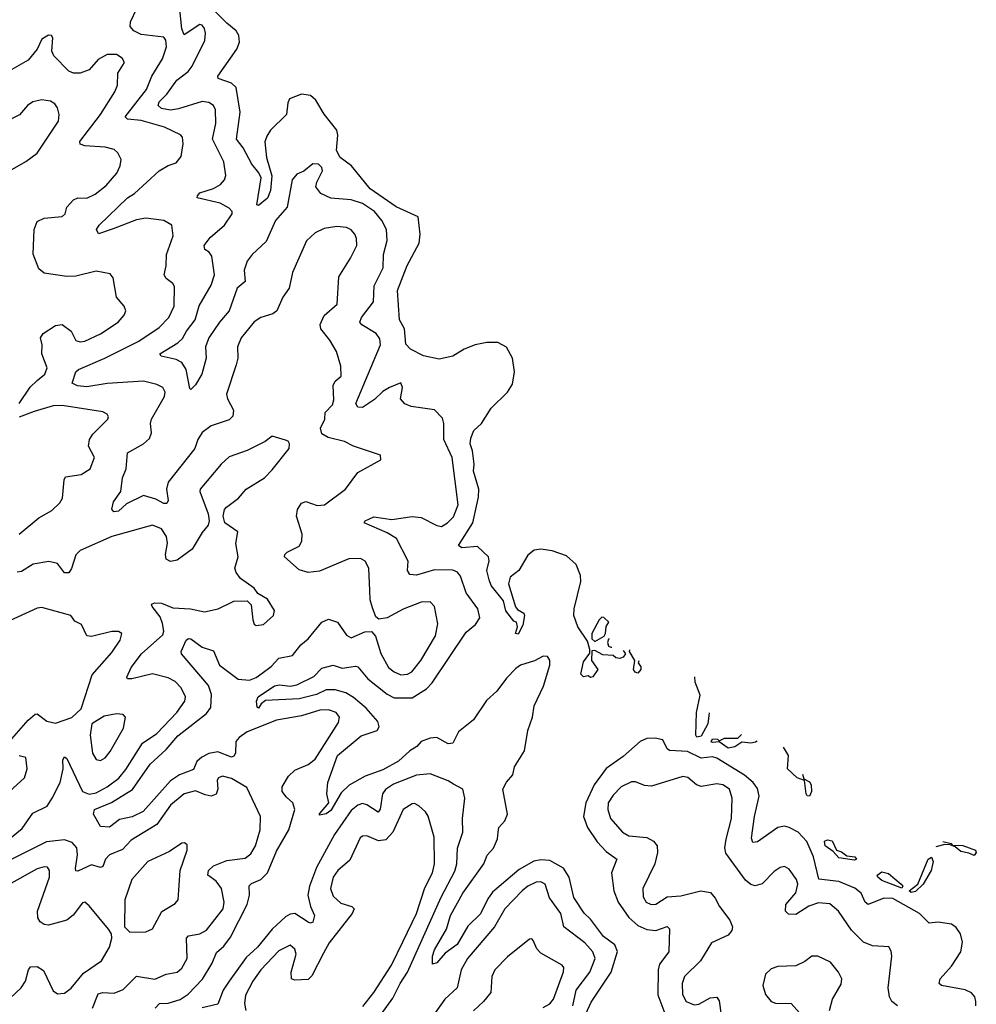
# Model space of a CAD drawing. Extents: x 1771496 to 1971148, y 471553 to 643630.
# Tile 608 of 656: x 1896097 to 1900334, y 616302 to 620665. Entities that reach past the tile are written whole.
import ezdxf

# ---------------------------------------------------------------- set-up
doc = ezdxf.new("R2010")
doc.units = 0

msp = doc.modelspace()

# ---------------------------------------------------------------- linework, layer by layer
at = {"layer": '0CON10XD'}
for points in [[(1898770.1, 617870.4), (1898780, 617855), (1898770.4, 617839.6), (1898755, 617834.4), (1898736.9, 617836.9), (1898725, 617847.5), (1898680.6, 617850.6), (1898645, 617870), (1898631.7, 617868.3), (1898630, 617825), (1898657.5, 617785), (1898635, 617752.5), (1898625, 617750), (1898615, 617757.5), (1898595, 617752.5), (1898582.5, 617765), (1898595, 617820), (1898621.7, 617858.3), (1898622.5, 617875), (1898611.7, 617911.7), (1898568.8, 617975), (1898551.2, 618025), (1898553.4, 618055), (1898583.2, 618175), (1898581.5, 618201.5), (1898561.2, 618251.2), (1898518.6, 618288.6), (1898455, 618311.9), (1898405, 618318.9), (1898375.4, 618314.6), (1898347.5, 618292.5), (1898308, 618225), (1898270, 618195), (1898262.5, 618165), (1898293.4, 618063.4), (1898301.5, 618051.5), (1898330.5, 618035), (1898333.6, 618025), (1898325, 617982.5), (1898305, 617942), (1898293.8, 617945), (1898302.5, 617975), (1898297.5, 617995), (1898285, 618000), (1898250, 618045), (1898239.8, 618089.8), (1898185, 618157.5), (1898176.6, 618183.4), (1898165.8, 618225), (1898177, 618267), (1898173.3, 618285), (1898125, 618330), (1898054.7, 618324.7), (1898040, 618335), (1898104.8, 618435), (1898128.8, 618548.8), (1898130.3, 618585), (1898106.7, 618665), (1898110.5, 618695), (1898103.3, 618755), (1898091.8, 618785), (1898095, 618810), (1898109.2, 618845), (1898142, 618875), (1898185, 618944), (1898258.1, 619015), (1898280.3, 619049.7), (1898288.5, 619105), (1898280, 619165), (1898253.2, 619213.2), (1898214.6, 619234.6), (1898165.4, 619234.6), (1898115, 619224.5), (1898065, 619205.6), (1898015.4, 619174.6), (1897955, 619160.5), (1897885, 619175.5), (1897827.5, 619205), (1897806.8, 619226.8), (1897801.8, 619295), (1897779.2, 619335), (1897770.5, 619465), (1897813.6, 619576.4), (1897867.1, 619675), (1897870.8, 619715), (1897861.4, 619791.4), (1897765, 619835.3), (1897650, 619915), (1897567.1, 620017.1), (1897516.7, 620055), (1897500.3, 620085), (1897506, 620154), (1897501.7, 620175), (1897445, 620245.7), (1897408.4, 620308.4), (1897385, 620328.5), (1897344.5, 620335.5), (1897292.5, 620315), (1897283.9, 620296.1), (1897278, 620245), (1897208.2, 620175), (1897191, 620149), (1897183.1, 620123.1), (1897190.2, 620055), (1897213.1, 619973.1), (1897208.1, 619908.1), (1897195, 619874.5), (1897155, 619841.2), (1897147.5, 619845), (1897166.1, 619965), (1897156.8, 619986.8), (1897124.7, 620025), (1897086.7, 620096.7), (1897056.6, 620135), (1897073.8, 620255), (1897055.3, 620365), (1897035, 620383.1), (1896976.2, 620405), (1896974.4, 620414.4), (1897059.4, 620535), (1897070, 620565), (1897068.2, 620595), (1897056.3, 620616.3), (1897015, 620649.5), (1896872.1, 620795)], [(1897279.4, 617219.4), (1897260, 617245), (1897258.9, 617265), (1897287.5, 617312.5), (1897315, 617340.3), (1897375, 617364.1), (1897405, 617388.5), (1897509.3, 617550.7), (1897513.6, 617575), (1897499.2, 617595), (1897465, 617606.2), (1897425.9, 617605.9), (1897345, 617580.3), (1897235, 617561.2), (1897105, 617509.3), (1897069.6, 617485), (1897055, 617466.7), (1897052.1, 617415), (1897045, 617400.9), (1897035, 617396.9), (1896975, 617421.1), (1896935, 617413.2), (1896903, 617397), (1896881.5, 617378.5), (1896867.5, 617342.5), (1896805, 617319.1), (1896765, 617291.8), (1896643.5, 617156.5), (1896595, 617133), (1896539.5, 617120.5), (1896495, 617087.7), (1896455, 617090), (1896424.5, 617145), (1896428.5, 617165), (1896504.2, 617195.9), (1896596.1, 617253.9), (1896674.5, 617365.5), (1896745, 617431.1), (1896797.7, 617492.3), (1896925, 617590.4), (1896942.9, 617617.1), (1896947, 617675), (1896933.6, 617715), (1896813.6, 617855), (1896811.8, 617865), (1896835, 617915.8), (1896845, 617923.3), (1896855, 617920.9), (1896905, 617883.9), (1896955, 617868.9), (1896981.6, 617805), (1897065, 617743.4), (1897115, 617738.7), (1897145, 617749.6), (1897171.3, 617768.7), (1897210.9, 617799.1), (1897245, 617835.4), (1897305, 617847.5), (1897341.5, 617895), (1897375, 617921.1), (1897434.6, 617995.4), (1897465, 618009.4), (1897505, 617995.6), (1897545, 617938.1), (1897565, 617926.5), (1897625, 617952.5), (1897655, 617954.2), (1897673.1, 617933.1), (1897697.1, 617857.1), (1897730, 617795), (1897755, 617775.4), (1897785, 617762.7), (1897815, 617764.7), (1897834, 617776), (1897873.2, 617825), (1897939.2, 617935), (1897948.5, 617988.5), (1897934.3, 618065), (1897915, 618085.6), (1897875, 618083.6), (1897795, 618053.4), (1897725, 618013.9), (1897688.1, 618008.1), (1897675, 618018.8), (1897659.3, 618059.3), (1897650, 618095), (1897648.4, 618135), (1897643.6, 618235), (1897626.9, 618265), (1897606.9, 618276.9), (1897555, 618275.3), (1897425, 618221.2), (1897375.4, 618215.4), (1897335, 618227.1), (1897270, 618285), (1897270.8, 618295), (1897282, 618305), (1897335, 618332.5), (1897347.1, 618355), (1897348.5, 618385), (1897323.1, 618465), (1897327.5, 618495), (1897345, 618522.5), (1897365, 618530.6), (1897415, 618511.8), (1897447.5, 618515), (1897540.5, 618585), (1897595, 618659.2), (1897696.2, 618715), (1897695, 618736), (1897575.4, 618775.4), (1897536, 618796), (1897463.5, 618813.5), (1897435, 618830), (1897428.6, 618855), (1897447.8, 618895), (1897450.3, 618925), (1897482.1, 618957.9), (1897489.1, 618980.9), (1897485.3, 619044.7), (1897495, 619062.9), (1897520.6, 619085), (1897519.4, 619129.4), (1897499.5, 619195), (1897470.4, 619245), (1897431.2, 619295), (1897428.5, 619315), (1897445, 619354.2), (1897503.1, 619405), (1897510, 619525), (1897562.3, 619607.7), (1897589.6, 619665), (1897589.2, 619695), (1897581.8, 619715), (1897565, 619733.5), (1897545, 619743.8), (1897501.5, 619748.5), (1897445, 619739.6), (1897405, 619720.5), (1897367.1, 619685), (1897305.6, 619545), (1897290.5, 619475), (1897262.9, 619435), (1897235.3, 619374.7), (1897217.9, 619362.1), (1897165, 619345.4), (1897135, 619326.2), (1897077.3, 619255), (1897062.2, 619215), (1897062.7, 619165), (1897055.7, 619135.7), (1897012.5, 619005), (1897016.7, 618985), (1897043.3, 618935), (1897041.7, 618908.3), (1897025, 618891.5), (1896945.3, 618864.7), (1896904.8, 618835.2), (1896886.2, 618805), (1896873.1, 618765), (1896754.7, 618615.3), (1896747.5, 618585), (1896754.4, 618535), (1896749.1, 618520.9), (1896735, 618521.1), (1896699.9, 618539.9), (1896645, 618556.5), (1896570.3, 618519.7), (1896535, 618486.9), (1896514, 618484), (1896505.5, 618495.5), (1896512.1, 618527.9), (1896545.4, 618575), (1896552.4, 618635), (1896568.5, 618675), (1896574.8, 618745.2), (1896645.5, 618785), (1896671.5, 618808.5), (1896680.4, 618835), (1896675.9, 618875), (1896680.3, 618895), (1896737.7, 618995), (1896741.5, 619015), (1896730.8, 619035), (1896705, 619048.5), (1896645, 619063.9), (1896485, 619053.2), (1896395, 619038.9), (1896352.7, 619042.7), (1896330, 619055), (1896345.4, 619104.6), (1896357.1, 619115), (1896473.5, 619165), (1896625, 619240.3), (1896715, 619300.9), (1896756.8, 619345), (1896781.5, 619395), (1896783.1, 619483.1), (1896775, 619496), (1896745, 619518), (1896736.9, 619535), (1896746.2, 619575), (1896747.1, 619625), (1896777, 619707), (1896770.8, 619755), (1896735, 619775.3), (1896655, 619785.8), (1896615, 619778.1), (1896511.2, 619738.8), (1896446.2, 619716.2), (1896437.5, 619735), (1896449.4, 619755), (1896575, 619875.3), (1896604.8, 619895.2), (1896715, 619994.6), (1896755, 620019.5), (1896789.6, 620030.4), (1896811.9, 620058.1), (1896821.2, 620115), (1896817.5, 620145), (1896809.2, 620155), (1896738.9, 620188.9), (1896635, 620218.4), (1896575, 620224), (1896564.7, 620234.7), (1896658.7, 620355), (1896681.8, 620415), (1896728.9, 620491.1), (1896747.3, 620545), (1896744.5, 620574.5), (1896735, 620588), (1896635, 620598.7), (1896601.9, 620615), (1896586.4, 620635), (1896587.5, 620655), (1896615.3, 620715)], [(1898215.9, 617065), (1898219.6, 617085), (1898245.5, 617115), (1898257.1, 617145), (1898236.9, 617255), (1898253.1, 617286.9), (1898280.9, 617319.1), (1898289.1, 617355), (1898332.9, 617425), (1898347.3, 617515), (1898369.1, 617575), (1898376, 617624), (1898417.7, 617712.3), (1898445.4, 617805), (1898445, 617827.5), (1898435, 617843.8), (1898415, 617844.3), (1898376.5, 617823.5), (1898315, 617804.4), (1898295, 617789.5), (1898253.2, 617746.8), (1898210.6, 617689.4), (1898165, 617647.8), (1898107.1, 617562.9), (1898040, 617510), (1898015, 617458.9), (1897995, 617456.9), (1897945, 617484.1), (1897915, 617481.9), (1897875, 617466.9), (1897855.9, 617444.1), (1897825, 617425.9), (1897775, 617379.7), (1897705, 617341.2), (1897627.1, 617312.9), (1897556.4, 617273.6), (1897521, 617239), (1897475, 617160.8), (1897455, 617146.2), (1897425, 617140), (1897425, 617146.7), (1897465.7, 617194.3), (1897456.9, 617235), (1897461.8, 617285), (1897504.9, 617405.1), (1897608.9, 617491.1), (1897680.8, 617515), (1897688.6, 617531.4), (1897683.8, 617555), (1897631.8, 617615), (1897575, 617662.2), (1897541.6, 617681.6), (1897495, 617695.6), (1897455, 617695.7), (1897411.8, 617675), (1897335, 617655.5), (1897185, 617648.2), (1897166.7, 617633.3), (1897155, 617614.4), (1897148.3, 617618.3), (1897146.4, 617645), (1897153.8, 617665), (1897225, 617713.8), (1897248.2, 617718.2), (1897295, 617711.8), (1897325, 617718.4), (1897400, 617755), (1897435, 617791.1), (1897485, 617804.6), (1897525, 617791.2), (1897585, 617800.4), (1897595, 617797.1), (1897638.6, 617745), (1897725, 617675.8), (1897755, 617660.2), (1897835, 617659.6), (1897899.3, 617700.7), (1897924, 617726), (1898075, 617951.5), (1898115.6, 617985), (1898135.4, 618015), (1898126.8, 618055), (1898075.2, 618125.2), (1898048.8, 618198.8), (1898036.4, 618216.4), (1898015, 618225.9), (1897935, 618226.8), (1897855, 618203.3), (1897825, 618207.1), (1897814.5, 618224.5), (1897817.5, 618265), (1897765.5, 618365.5), (1897725, 618391.7), (1897623.3, 618435), (1897626.7, 618445), (1897665, 618461.9), (1897745, 618451), (1897835, 618464.2), (1897875, 618458.5), (1897945, 618423.8), (1897965, 618419.6), (1897992.5, 618435), (1898017.9, 618462.1), (1898038.9, 618515), (1898013.2, 618725), (1897976.2, 618805), (1897975.6, 618875.6), (1897969.7, 618899.7), (1897935, 618935.8), (1897830.3, 618950.3), (1897803.2, 618963.2), (1897784, 618985), (1897792.5, 619035), (1897785, 619056.2), (1897735, 619035.4), (1897705, 619018.2), (1897667.9, 618982.1), (1897615, 618946.7), (1897595, 618947.5), (1897585.6, 618965), (1897695.3, 619225), (1897691.5, 619251.5), (1897675.4, 619275), (1897613.1, 619313.1), (1897603.3, 619325), (1897610.8, 619345), (1897664.1, 619415), (1897666.5, 619485), (1897707.5, 619565), (1897708.4, 619625), (1897724.1, 619685.9), (1897721.3, 619735), (1897701.2, 619775), (1897668.8, 619815), (1897615, 619850), (1897565, 619867.1), (1897474.7, 619874.7), (1897430.6, 619895), (1897408.6, 619925), (1897412.5, 619945), (1897437.5, 619995), (1897435, 620010), (1897420, 620025), (1897395, 620026), (1897355, 619994), (1897325, 619980.8), (1897303.6, 619955), (1897281.2, 619835), (1897229.6, 619775), (1897188.3, 619681.7), (1897126.4, 619625), (1897103.9, 619595), (1897091.7, 619555), (1897096, 619505), (1897060.6, 619475), (1897024.5, 619375.5), (1896981.4, 619325), (1896935.3, 619255), (1896920.3, 619215), (1896922.4, 619165), (1896903.5, 619095), (1896875, 619046.5), (1896855, 619026.7), (1896851.2, 619031.2), (1896834.3, 619114.3), (1896815.8, 619145.8), (1896789.4, 619159.4), (1896723.8, 619173.8), (1896718, 619185), (1896797.2, 619232.8), (1896817.9, 619252.1), (1896835.3, 619285), (1896874.8, 619335), (1896892.3, 619397.7), (1896945, 619488.2), (1896959.8, 619535), (1896947.6, 619617.6), (1896936.4, 619635), (1896917.3, 619647.3), (1896913.9, 619665), (1896940.4, 619699.6), (1897004, 619755), (1897037.9, 619805), (1897037.9, 619815), (1897025, 619830.5), (1896985, 619852), (1896883.3, 619875), (1896883.8, 619885), (1896895, 619897.5), (1896955, 619916.6), (1896985.9, 619934.1), (1897004.5, 619955), (1897010.5, 619975), (1897001.5, 620035), (1896950.6, 620135), (1896965.3, 620205), (1896963.6, 620265), (1896956.1, 620285), (1896935, 620298.6), (1896905, 620301.9), (1896800.2, 620269.8), (1896765, 620264.6), (1896725, 620271.3), (1896710.2, 620285), (1896715, 620301.3), (1896748.6, 620335), (1896792.6, 620397.4), (1896842.7, 620435), (1896860.5, 620459.5), (1896917.4, 620572.6), (1896920.4, 620605), (1896915, 620625.7), (1896905, 620641.1), (1896895, 620643.1), (1896825, 620598.6), (1896815, 620624), (1896805.5, 620725.5)], [(1896094.1, 618965), (1896142.7, 619037.3), (1896175, 619066.6), (1896208.5, 619095), (1896218.3, 619121.7), (1896195.3, 619185), (1896196.8, 619225), (1896189.1, 619255), (1896201.5, 619275), (1896255, 619309.6), (1896285, 619314.4), (1896324.3, 619285), (1896345, 619244.2), (1896365, 619237.1), (1896385, 619241.1), (1896455, 619273.2), (1896532.9, 619325), (1896559.1, 619355), (1896566.7, 619375), (1896560, 619395), (1896526.2, 619436.2), (1896511.4, 619521.4), (1896498.3, 619538.3), (1896435, 619550), (1896345, 619528.2), (1896305, 619526.4), (1896205, 619541.2), (1896181.3, 619561.3), (1896156.6, 619626.6), (1896161.1, 619735), (1896175, 619771.4), (1896205, 619786.2), (1896285, 619792.9), (1896298, 619805), (1896305.8, 619835), (1896335, 619867.5), (1896355, 619876), (1896395, 619873.5), (1896431.7, 619891.7), (1896479.4, 619930.6), (1896527.1, 619985), (1896542.4, 620017.6), (1896545.7, 620045.7), (1896532, 620075), (1896515, 620089.4), (1896475, 620100.8), (1896385.4, 620105.4), (1896365, 620114), (1896363.1, 620125), (1896455, 620245.4), (1896518.7, 620345), (1896530.4, 620375), (1896532.3, 620427.7), (1896560.6, 620475), (1896551.4, 620495), (1896525, 620510.9), (1896485, 620510.4), (1896445, 620487.9), (1896405, 620443.4), (1896365, 620428.4), (1896335, 620427.5), (1896315, 620436.5), (1896248.1, 620505), (1896240, 620525), (1896243.8, 620585), (1896237.5, 620595), (1896225, 620596), (1896195, 620578.8), (1896174.3, 620535), (1896134.7, 620485.3), (1896062.5, 620445)], [(1895925, 619923.1), (1895945, 619929.4), (1896021.7, 619988.3), (1896065, 620003.3), (1896124, 620036), (1896175, 620074.3), (1896268.5, 620215), (1896271.4, 620245), (1896264.4, 620275), (1896252.8, 620292.8), (1896233.4, 620303.4), (1896195, 620310.5), (1896155, 620300.5), (1896132.2, 620285), (1896096.6, 620243.4), (1896029.9, 620210.1), (1896002.6, 620187.4), (1895969.7, 620135), (1895944.7, 620075), (1895935.9, 620024.1), (1895900, 619955), (1895898.8, 619935), (1895913.3, 619923.3), (1895925, 619923.1)], [(1896094.3, 618385), (1896181.7, 618458.3), (1896239.1, 618490.9), (1896275, 618524.2), (1896286.5, 618545), (1896293.6, 618626.4), (1896300, 618640), (1896369.8, 618650.2), (1896409.5, 618675), (1896428.9, 618725), (1896401.8, 618775), (1896406, 618805), (1896420.9, 618829.1), (1896487.1, 618895), (1896490.8, 618905), (1896485, 618917.5), (1896465, 618927.5), (1896285, 618955.8), (1896245, 618953.4), (1896160.4, 618929.6), (1896095, 618903.6)], [(1896045, 617028.9), (1896108.4, 617081.6), (1896155, 617149.6), (1896219.2, 617180.7), (1896240.3, 617215), (1896275.9, 617285), (1896289.3, 617345), (1896288.6, 617385), (1896295, 617398.8), (1896305, 617391.2), (1896374.5, 617244.5), (1896405, 617232.5), (1896435, 617239.3), (1896485, 617265.7), (1896535.4, 617304.6), (1896567.7, 617342.3), (1896641.1, 617458.9), (1896705, 617501.8), (1896792.5, 617595), (1896828.8, 617645), (1896830.8, 617665), (1896812.7, 617705), (1896785, 617732.1), (1896755, 617749.2), (1896685, 617766.2), (1896593.8, 617743.8), (1896574.5, 617744.5), (1896571.5, 617751.5), (1896590.6, 617795), (1896636.5, 617855), (1896730.4, 617939.6), (1896735.4, 617955), (1896729.2, 617989.2), (1896719.5, 618019.5), (1896683.6, 618065), (1896681.4, 618075), (1896695, 618080.4), (1896725, 618079.2), (1896775, 618059.1), (1896853.8, 618053.8), (1896915, 618041.5), (1896976.7, 618055), (1897045, 618088), (1897105, 618090), (1897121.7, 618071.7), (1897129.2, 618005), (1897135.9, 617985.9), (1897145, 617980), (1897176.2, 617985), (1897221.2, 618025), (1897225, 618047.5), (1897195, 618096.7), (1897152.3, 618122.3), (1897136.2, 618146.2), (1897075, 618188.6), (1897055.3, 618215.3), (1897050, 618235), (1897064.5, 618285), (1897054.6, 618344.6), (1897062.5, 618395), (1897006.2, 618435), (1896997.5, 618465), (1897004.3, 618495), (1897012.5, 618505), (1897065.5, 618544.5), (1897100, 618585), (1897181.4, 618635), (1897215, 618670.8), (1897290, 618765), (1897292.5, 618785), (1897286.7, 618796.7), (1897275, 618802), (1897215, 618820), (1897183.8, 618796.2), (1897105, 618755.4), (1897025, 618727.3), (1896988.9, 618695), (1896895.7, 618585), (1896894.4, 618575), (1896931.9, 618475), (1896935.8, 618445), (1896931.4, 618425), (1896905, 618392.5), (1896861.4, 618318.6), (1896795, 618269.6), (1896765, 618263.5), (1896745.7, 618275), (1896742.1, 618295), (1896752.3, 618345), (1896747.5, 618375), (1896725, 618409.4), (1896685, 618425.4), (1896505, 618374.6), (1896365, 618312.7), (1896345, 618294.2), (1896326.7, 618233.3), (1896315, 618214.2), (1896295, 618214.3), (1896264.2, 618255), (1896225.4, 618264.6), (1896157.2, 618252.8), (1896105, 618219.4), (1896085, 618216.2)], [(1896041.4, 617455), (1896135, 617561.2), (1896165, 617588.1), (1896175, 617588.6), (1896217, 617557), (1896255, 617547.3), (1896327.3, 617572.7), (1896368.5, 617611.5), (1896417.3, 617762.7), (1896505, 617861.4), (1896541.4, 617915), (1896548.8, 617945), (1896534.2, 617954.2), (1896505.7, 617954.3), (1896415, 617932.5), (1896395, 617934.3), (1896370, 617985), (1896340.5, 618000.5), (1896324, 618025), (1896195, 618060), (1896175, 618057.8), (1896036.2, 617993.8)], [(1898645, 617910), (1898686, 617934), (1898692, 617945), (1898694, 617976), (1898706, 617995), (1898685, 618016.7), (1898675, 618017.5), (1898663.3, 618005), (1898631.2, 617945), (1898631.2, 617921.2), (1898645, 617910)], [(1898708.5, 617921.1), (1898705, 617920), (1898700, 617905), (1898705, 617888.8), (1898715, 617884), (1898720.4, 617884.6)], [(1898839.7, 617823.8), (1898836.2, 617815), (1898848, 617798), (1898848.9, 617785), (1898835, 617770), (1898823.4, 617773.4), (1898815.4, 617785), (1898822, 617825), (1898797.5, 617865), (1898799.9, 617873.5)], [(1899150.2, 617594.3), (1899145.5, 617544.5), (1899115, 617490.8), (1899095.8, 617485.8), (1899092.5, 617495), (1899094.2, 617595), (1899111.5, 617671.5), (1899088.8, 617728.8), (1899086.8, 617752.7)], [(1896455, 617382.5), (1896475, 617394.4), (1896497.9, 617422.1), (1896556.7, 617525), (1896565.8, 617575), (1896555.6, 617585.6), (1896525, 617588.5), (1896471.1, 617578.9), (1896416, 617545), (1896409.6, 617495), (1896418.9, 617415), (1896435, 617386.9), (1896455, 617382.5)], [(1899363.5, 617467.4), (1899356.8, 617463.2), (1899335, 617459.2), (1899295.8, 617464.2), (1899265, 617442.9), (1899235, 617437.7), (1899195, 617464.5), (1899165, 617462), (1899160, 617465), (1899165, 617478.9), (1899187.3, 617477.3), (1899195, 617470), (1899219.2, 617480.8), (1899278.5, 617481.5), (1899294.5, 617497.2)], [(1900331.8, 616295), (1900332.7, 616315), (1900327.8, 616335), (1900312.4, 616352.4), (1900285, 616366.5), (1900180, 616385), (1900170, 616395), (1900174.5, 616415), (1900225, 616471.5), (1900265.6, 616535), (1900272.5, 616577.5), (1900263.6, 616615), (1900245, 616642.7), (1900225, 616656.8), (1900165, 616666.5), (1900125, 616662.1), (1900083.1, 616705), (1899965, 616770.7), (1899925, 616772.7), (1899855, 616744.3), (1899841.8, 616755), (1899824.7, 616795), (1899796, 616816), (1899725, 616846.3), (1899636, 616856), (1899613.7, 616955), (1899583.7, 617023.7), (1899545, 617064.7), (1899505, 617086.2), (1899485, 617091.5), (1899455, 617085.3), (1899365, 617021.8), (1899345, 617018.9), (1899338.3, 617038.3), (1899351.9, 617135), (1899373, 617225), (1899365, 617258.5), (1899345.2, 617285), (1899307.7, 617317.7), (1899185, 617393.4), (1899165, 617398), (1899115, 617392.8), (1899055, 617421.9), (1898975, 617427.1), (1898964.7, 617434.7), (1898945, 617473.5), (1898911.6, 617481.6), (1898875, 617479.2), (1898845, 617466.2), (1898769.4, 617400.6), (1898695, 617347.2), (1898641.2, 617275), (1898605.2, 617195), (1898594, 617135), (1898611.8, 617085), (1898655, 617021.3), (1898695, 616978.5), (1898742.2, 616945), (1898718.4, 616885), (1898728.4, 616805), (1898748.3, 616755), (1898795, 616686.9), (1898835, 616652), (1898875, 616633.8), (1898915, 616629.2), (1898965, 616646.7), (1898975, 616636.7), (1898972, 616535), (1898930.7, 616479.3), (1898924.8, 616455.2), (1898923.8, 616343.8), (1898955, 616261.4)], [(1899565, 617321.4), (1899570.5, 617300.5), (1899595, 617288.5), (1899603.1, 617275), (1899604.1, 617245), (1899595, 617224.3), (1899585, 617225.6), (1899580.3, 617235), (1899573.8, 617293.8), (1899540.8, 617305), (1899497.4, 617345), (1899502.9, 617405), (1899479.8, 617441.3)], [(1896052.5, 617245), (1896118.9, 617305), (1896130.5, 617345), (1896124, 617395), (1896095, 617403.5)], [(1896420, 616285), (1896445, 616348.5), (1896465, 616354), (1896515, 616351.3), (1896555, 616367.9), (1896615, 616426.4), (1896695, 616413.1), (1896745, 616436.2), (1896795, 616444.6), (1896815, 616461.5), (1896838.5, 616505), (1896836.5, 616595), (1896845, 616605.4), (1896895, 616614.7), (1896925, 616630.4), (1896998.8, 616725), (1897002.5, 616755), (1896990.6, 616815), (1896967.2, 616847.2), (1896930, 616875), (1896933.8, 616895), (1896955, 616915.9), (1897015, 616940), (1897095, 616949.2), (1897120.8, 616969.2), (1897141.6, 617005), (1897162.5, 617075), (1897163.8, 617135), (1897102.7, 617262.7), (1897035, 617302.2), (1896995, 617313.1), (1896978, 617305), (1896971.9, 617295), (1896974.5, 617255), (1896966.7, 617233.3), (1896945, 617224.5), (1896919.2, 617230.8)], [(1897696.9, 616255), (1897750.3, 616329.7), (1897782.5, 616395), (1897815.1, 616444.9), (1897963.5, 616776.5), (1898025, 616891.9), (1898032.9, 616925), (1898035.8, 616994.2), (1898060, 617065), (1898058.8, 617125), (1898068.9, 617215), (1898060, 617255), (1898017.9, 617277.9), (1897995, 617292.7), (1897915, 617322.9), (1897855, 617316.7), (1897753.1, 617276.9), (1897716.6, 617253.4), (1897704.3, 617235), (1897693.9, 617166.1), (1897685, 617153.2), (1897635, 617186.5), (1897615, 617191.6), (1897595, 617184.7), (1897565, 617160.3), (1897490.8, 617055), (1897412.3, 616907.7), (1897380.4, 616825), (1897373.7, 616785), (1897384.8, 616734.8), (1897402.7, 616695), (1897395, 616666.7), (1897385, 616662.1), (1897375, 616665.9), (1897315, 616704.7), (1897295, 616701.8), (1897275, 616690.2), (1897215.1, 616634.9), (1897149.6, 616555), (1897100.4, 616509.6), (1897024.3, 616405), (1896998.4, 616365), (1896975, 616302.7), (1896905, 616286.6)], [(1899226.3, 617033.7), (1899249.2, 617125), (1899252.3, 617215), (1899240.5, 617255), (1899211.2, 617275), (1899185, 617278.5), (1899115, 617267.9), (1899094.7, 617274.8), (1899056.9, 617306.9), (1899035, 617311.8), (1898895, 617268.8), (1898865, 617271.8), (1898825, 617288.5), (1898807.5, 617287.5), (1898761.5, 617265), (1898725, 617228.2), (1898703.9, 617195), (1898702.7, 617165), (1898714.5, 617125), (1898767.5, 617065), (1898795, 617049.2), (1898875, 617041.5), (1898904.4, 617025), (1898920, 617005), (1898921.5, 616975), (1898909.6, 616925), (1898856.5, 616815), (1898858.9, 616778.9), (1898871.4, 616755), (1898894.1, 616744.1), (1898915, 616745.4), (1898965, 616778.2), (1899025, 616782.4), (1899114.7, 616805.3), (1899157.4, 616797.4), (1899177.5, 616772.5), (1899196.9, 616735), (1899241.9, 616675), (1899254.3, 616645), (1899250.9, 616629.1), (1899235, 616608.6), (1899161.2, 616575), (1899112.7, 616495), (1899041.8, 616425), (1899031.3, 616395), (1899032.2, 616345), (1899048.9, 616315), (1899085, 616299.1), (1899105, 616302.4), (1899155, 616330.7), (1899185, 616334.2), (1899195, 616317.5), (1899210.8, 616200.8)], [(1896919.2, 617230.8), (1896875, 617248.2), (1896825, 617234.7), (1896764.7, 617185), (1896705, 617098.4), (1896590.3, 617029.7), (1896552.1, 616987.9), (1896495, 616964.5), (1896477.7, 616945), (1896465, 616912.2), (1896455, 616907.7), (1896415, 616919.6), (1896355, 616891.8), (1896345, 616894), (1896344.1, 616904.1), (1896352.5, 616965), (1896350.3, 616995), (1896329.7, 617019.7), (1896295, 617030.4), (1896215, 617021.4), (1896045, 616936)], [(1896697.5, 616285), (1896716.2, 616305), (1896755, 616306.9), (1896807, 616323), (1896843.1, 616346.9), (1896906.2, 616413.8), (1896950, 616485), (1896968.8, 616531.2), (1897001, 616559), (1897030.3, 616599.7), (1897104.2, 616745), (1897114.2, 616785), (1897113.2, 616826.8), (1897123.2, 616836.8), (1897165.2, 616854.8), (1897194.8, 616885.2), (1897235, 616980.5), (1897288.4, 617075), (1897315.9, 617165.9), (1897306.5, 617195), (1897279.4, 617219.4)], [(1897616.9, 616293.1), (1897665, 616354.5), (1897744.5, 616475.5), (1897795, 616581.5), (1897855.2, 616704.8), (1897891.9, 616818.1), (1897925.8, 616885), (1897934.2, 616925), (1897933.3, 617043.3), (1897905.9, 617135.9), (1897895, 617154.4), (1897865, 617181.9), (1897845, 617191.5), (1897835, 617190), (1897796.2, 617165), (1897750, 617065), (1897719.2, 617030.8), (1897686.3, 617026.4), (1897635, 617048.5), (1897615, 617047.1), (1897605, 617040), (1897558.7, 616941.3), (1897506.2, 616895), (1897485, 616865.5), (1897473.5, 616815), (1897485, 616780.6), (1897519.9, 616749.9), (1897568.8, 616735), (1897578.5, 616725), (1897569.3, 616705), (1897468.4, 616575), (1897441.9, 616528.1), (1897391.5, 616428.5), (1897375, 616412.4), (1897315, 616408.5), (1897301.1, 616415), (1897299.7, 616445), (1897321.5, 616525), (1897315, 616545.8), (1897295, 616564.4), (1897245, 616539.6), (1897165.2, 616454.8), (1897130.3, 616405), (1897097.6, 616342.4), (1897092.7, 616305), (1897098.2, 616275)], [(1898556, 616154), (1898628.6, 616311.4), (1898716.1, 616443.9), (1898745.6, 616535.6), (1898732.5, 616565), (1898683, 616603), (1898625, 616679.7), (1898596.6, 616706.6), (1898551.4, 616775), (1898531.2, 616865), (1898505, 616906), (1898445, 616938.8), (1898405, 616942.5), (1898373.9, 616936.1), (1898309.9, 616900.1), (1898191.4, 616798.6), (1898170.2, 616769.8), (1898137.6, 616702.4), (1898082, 616648), (1898035, 616566.4), (1897980.8, 616529.2), (1897945, 616485.8), (1897925, 616480), (1897924.7, 616514.7), (1897935, 616542.9), (1897987.7, 616635), (1898005.3, 616695), (1898059.2, 616795), (1898152.4, 616925), (1898167.4, 616962.6), (1898195.9, 616994.1), (1898212.7, 617035), (1898215.9, 617065)], [(1896585, 616622.2), (1896655, 616623.1), (1896685, 616636.2), (1896727.1, 616712.9), (1896785, 616749.4), (1896799.4, 616765), (1896807.5, 616895), (1896839.2, 616985), (1896838, 617008), (1896827, 617017), (1896815, 617016.7), (1896760.6, 616979.4), (1896665, 616935.6), (1896593.8, 616855), (1896562.7, 616765), (1896560.8, 616645), (1896585, 616622.2)], [(1899985.7, 616295.7), (1899960, 616315), (1899949.2, 616335), (1899944.5, 616375), (1899960, 616515), (1899957.8, 616537.8), (1899947.2, 616557.2), (1899875, 616560.8), (1899835, 616577.1), (1899780.8, 616630.8), (1899724.4, 616715), (1899685, 616746.9), (1899635, 616751.3), (1899593, 616737), (1899535, 616700), (1899501.7, 616701.7), (1899488.8, 616715), (1899490.8, 616745), (1899535, 616795.8), (1899543.8, 616835), (1899537.1, 616855), (1899505, 616900.8), (1899485, 616913.3), (1899465, 616907.8), (1899439.3, 616890.7), (1899385, 616835.6), (1899355, 616827.1), (1899335, 616832.5), (1899311.7, 616851.7), (1899225, 616972.5), (1899219.6, 616995), (1899226.3, 617033.7)], [(1899795, 616941.5), (1899725, 616951.1), (1899699.5, 616979.5), (1899665, 617003.9), (1899662.1, 617025), (1899675, 617031.3), (1899695, 617026.4), (1899715, 616985.6), (1899737.8, 616977.8), (1899760.4, 616960.4), (1899795.7, 616955), (1899803.8, 616945), (1899795, 616941.5)], [(1900186.4, 617022.9), (1900222.5, 617015), (1900227.5, 617007.5), (1900275, 617005.9), (1900330.8, 616985), (1900334.2, 616975), (1900325, 616960.8), (1900301.8, 616971.8), (1900265, 616978.5), (1900240.6, 617000.6), (1900218.3, 617008.3), (1900195, 617010), (1900154.8, 617000.3)], [(1900045, 616797.5), (1900037.5, 616805), (1900074.6, 616835), (1900121.3, 616945), (1900135, 616954.4), (1900142.5, 616935), (1900134.3, 616894.3), (1900098.5, 616835), (1900065, 616801.6), (1900045, 616797.5)], [(1896055, 616330), (1896103.3, 616375), (1896122.2, 616405), (1896135.3, 616454.7), (1896145, 616467.8), (1896175, 616470), (1896202, 616452), (1896245, 616361.4), (1896265, 616348.9), (1896295, 616351.8), (1896325, 616373.6), (1896379.3, 616440.7), (1896459.1, 616495), (1896494.5, 616555), (1896504.4, 616595), (1896502.9, 616615), (1896490.8, 616635), (1896405, 616738.6), (1896385, 616754), (1896375, 616752), (1896333.2, 616696.8), (1896305.3, 616674.8), (1896225, 616653.1), (1896205, 616655.4), (1896187.2, 616667.2), (1896177.1, 616685), (1896175.4, 616715), (1896228.4, 616865), (1896229.5, 616895), (1896219.6, 616909.6), (1896205, 616911.8), (1896175, 616902.8), (1896045, 616829.3)], [(1900005, 616816.2), (1899915, 616850.3), (1899897.9, 616865), (1899895.5, 616875), (1899915, 616888.8), (1899945, 616881.3), (1900000.9, 616835), (1900008.5, 616825), (1900005, 616816.2)], [(1898546.9, 616295), (1898561.1, 616365), (1898621.7, 616445), (1898645.8, 616505.8), (1898635.3, 616535), (1898600, 616575), (1898507.5, 616645), (1898493.9, 616705), (1898443.4, 616773.4), (1898424.4, 616835), (1898405, 616844.6), (1898385, 616843.2), (1898347.8, 616825), (1898323.2, 616805), (1898246.1, 616725), (1898200.7, 616645), (1898080.3, 616505), (1898051.9, 616455), (1898034.7, 616375), (1897980, 616325), (1897936.7, 616265)], [(1898415, 616288.5), (1898445, 616303.5), (1898461.3, 616325), (1898506.4, 616446.4), (1898506.5, 616465), (1898499.2, 616475), (1898405, 616528.9), (1898387.7, 616547.7), (1898372, 616585), (1898365, 616592), (1898355, 616591.4), (1898257.2, 616512.8), (1898201.9, 616455), (1898187.8, 616425), (1898183.6, 616355), (1898151.9, 616315), (1898106.6, 616273.4)], [(1899684.5, 616275), (1899697.5, 616325), (1899735, 616392), (1899739.1, 616415), (1899723.6, 616445), (1899688.9, 616488.9), (1899632.5, 616515), (1899605, 616516), (1899575, 616491.4), (1899535, 616472.9), (1899455, 616469.2), (1899425, 616459.2), (1899400.8, 616435), (1899388.1, 616385), (1899400, 616345), (1899425, 616314.2), (1899445, 616306.9), (1899513.8, 616305), (1899551.1, 616265)]]:
    msp.add_lwpolyline(points, dxfattribs=at)

doc.saveas('drawing.dxf')
